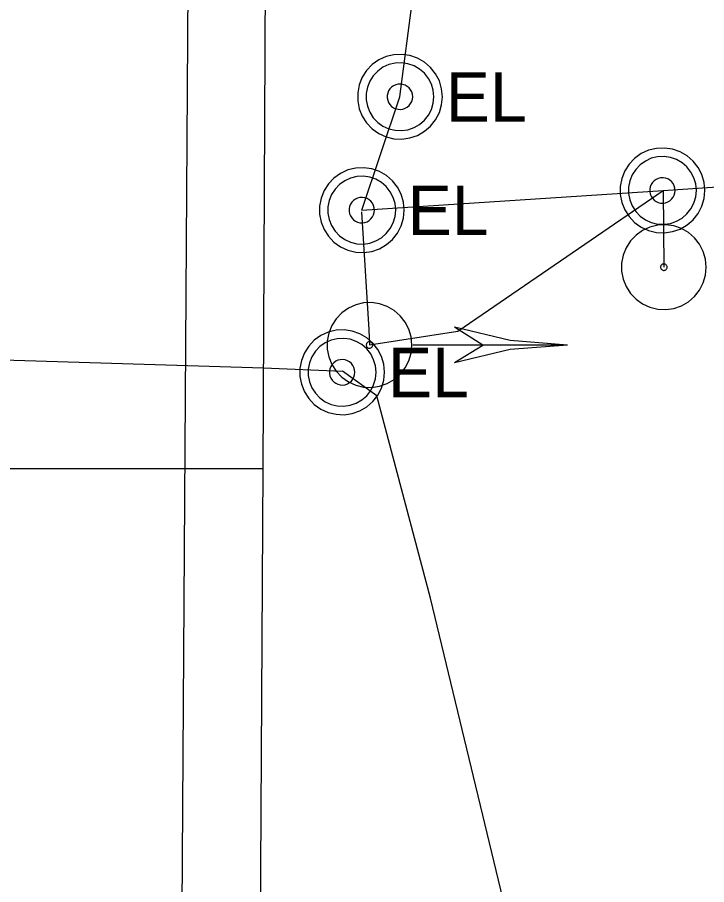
# Model space of a CAD drawing. Extents: x 596028 to 606371, y 330010 to 403088.
# Drawn here: x 602050.9 to 602104.5, y 364988.9 to 365056.4 of the extents above; entities that cross this region are included whole.
import ezdxf

# ---------------------------------------------------------------- set-up
doc = ezdxf.new("R2010")
doc.units = 0
for name, color, linetype in [('E_LTG_CID', 7, 'Continuous'), ('E_SIG', 7, 'Continuous'), ('E_UTL_E', 7, 'Continuous'), ('E_UTL_E_UG', 7, 'Continuous'), ('E_UTL_G_UG', 7, 'Continuous'), ('E_UTL_T_UG', 7, 'Continuous')]:
    doc.layers.add(name, color=color, linetype=linetype)

msp = doc.modelspace()

# ---------------------------------------------------------------- linework, layer by layer
at = {"layer": 'E_LTG_CID'}
msp.add_lwpolyline([(602077.668, 365041.362), (602080.637, 365050.177), (602084.27, 365078.211), (602086.597, 365119.116), (602092.509, 365157.102), (602092.615, 365161.015), (602093.701, 365166.451), (602097.817, 365228.483), (602099.72, 365306.859), (602099.572, 365307.849), (602078.175, 365398.692), (602101.34, 365598.662), (602081.776, 365780.505), (602081.663, 365785.812), (602086.649, 365937.445), (602085.006, 365946.575), (602078.55, 366013.476), (602078.776, 366049.798)], dxfattribs=at)
at = {"layer": 'E_SIG'}
for points in [[(602104.461, 365036.927), (602104.401, 365037.552), (602104.224, 365038.154), (602103.937, 365038.712), (602103.549, 365039.205), (602103.075, 365039.616), (602102.531, 365039.929), (602101.939, 365040.134), (602101.318, 365040.224), (602100.691, 365040.194), (602100.081, 365040.046), (602099.511, 365039.785), (602099, 365039.421), (602098.567, 365038.967), (602098.227, 365038.44), (602097.994, 365037.857), (602097.876, 365037.241), (602097.876, 365036.614), (602097.994, 365035.998), (602098.227, 365035.415), (602098.567, 365034.887), (602099, 365034.433), (602099.511, 365034.07), (602100.081, 365033.809), (602100.691, 365033.661), (602101.318, 365033.631), (602101.939, 365033.72), (602102.531, 365033.926), (602103.075, 365034.239), (602103.549, 365034.65), (602103.937, 365035.143), (602104.224, 365035.701), (602104.401, 365036.303), (602104.461, 365036.927)], [(602101.413, 365036.927), (602101.408, 365036.975), (602101.395, 365037.021), (602101.373, 365037.064), (602101.343, 365037.102), (602101.307, 365037.133), (602101.265, 365037.157), (602101.22, 365037.173), (602101.173, 365037.18), (602101.125, 365037.177), (602101.078, 365037.166), (602101.034, 365037.146), (602100.995, 365037.118), (602100.962, 365037.083), (602100.936, 365037.043), (602100.918, 365036.999), (602100.909, 365036.951), (602100.909, 365036.903), (602100.918, 365036.856), (602100.936, 365036.812), (602100.962, 365036.771), (602100.995, 365036.737), (602101.034, 365036.709), (602101.078, 365036.689), (602101.125, 365036.678), (602101.173, 365036.675), (602101.22, 365036.682), (602101.265, 365036.698), (602101.307, 365036.722), (602101.343, 365036.753), (602101.373, 365036.791), (602101.395, 365036.834), (602101.408, 365036.88), (602101.413, 365036.927)], [(602081.576, 365030.873), (602081.516, 365031.498), (602081.339, 365032.1), (602081.052, 365032.658), (602080.664, 365033.151), (602080.19, 365033.562), (602079.647, 365033.875), (602079.054, 365034.08), (602078.433, 365034.17), (602077.806, 365034.14), (602077.196, 365033.992), (602076.626, 365033.731), (602076.115, 365033.367), (602075.682, 365032.913), (602075.342, 365032.386), (602075.109, 365031.803), (602074.991, 365031.187), (602074.991, 365030.56), (602075.109, 365029.944), (602075.342, 365029.361), (602075.682, 365028.834), (602076.115, 365028.379), (602076.626, 365028.016), (602077.196, 365027.755), (602077.806, 365027.607), (602078.433, 365027.577), (602079.054, 365027.666), (602079.647, 365027.872), (602080.19, 365028.185), (602080.664, 365028.596), (602081.052, 365029.089), (602081.339, 365029.647), (602081.516, 365030.249), (602081.576, 365030.873)], [(602093.676, 365030.873), (602089.222, 365031.219), (602084.876, 365032.249)], [(602087.076, 365030.872), (602084.876, 365032.249)], [(602078.528, 365030.873), (602078.523, 365030.921), (602078.51, 365030.967), (602078.488, 365031.01), (602078.458, 365031.048), (602078.422, 365031.079), (602078.38, 365031.103), (602078.335, 365031.119), (602078.288, 365031.126), (602078.24, 365031.123), (602078.193, 365031.112), (602078.149, 365031.092), (602078.11, 365031.064), (602078.077, 365031.029), (602078.051, 365030.989), (602078.033, 365030.945), (602078.024, 365030.897), (602078.024, 365030.849), (602078.033, 365030.802), (602078.051, 365030.758), (602078.077, 365030.717), (602078.11, 365030.683), (602078.149, 365030.655), (602078.193, 365030.635), (602078.24, 365030.624), (602078.288, 365030.621), (602078.335, 365030.628), (602078.38, 365030.644), (602078.422, 365030.668), (602078.458, 365030.699), (602078.488, 365030.737), (602078.51, 365030.78), (602078.523, 365030.826), (602078.528, 365030.873)], [(602093.675, 365030.872), (602081.634, 365030.872)], [(602093.676, 365030.873), (602089.222, 365030.528), (602084.876, 365029.498)], [(602084.876, 365029.5), (602087.076, 365030.872)]]:
    msp.add_lwpolyline(points, dxfattribs=at)
at = {"layer": 'E_UTL_E'}
for points in [[(602083.939, 365050.178), (602083.879, 365050.803), (602083.702, 365051.405), (602083.415, 365051.962), (602083.027, 365052.455), (602082.553, 365052.866), (602082.009, 365053.18), (602081.417, 365053.385), (602080.796, 365053.474), (602080.169, 365053.444), (602079.559, 365053.297), (602078.989, 365053.036), (602078.477, 365052.672), (602078.045, 365052.218), (602077.705, 365051.69), (602077.472, 365051.108), (602077.353, 365050.492), (602077.353, 365049.864), (602077.472, 365049.248), (602077.705, 365048.666), (602078.045, 365048.138), (602078.477, 365047.684), (602078.989, 365047.32), (602079.559, 365047.06), (602080.169, 365046.912), (602080.796, 365046.882), (602081.417, 365046.971), (602082.009, 365047.176), (602082.553, 365047.49), (602083.027, 365047.901), (602083.415, 365048.394), (602083.702, 365048.952), (602083.879, 365049.554), (602083.939, 365050.178)], [(602083.939, 365050.178), (602083.879, 365050.803), (602083.702, 365051.405), (602083.415, 365051.962), (602083.027, 365052.455), (602082.553, 365052.866), (602082.009, 365053.18), (602081.417, 365053.385), (602080.796, 365053.474), (602080.169, 365053.444), (602079.559, 365053.297), (602078.989, 365053.036), (602078.477, 365052.672), (602078.045, 365052.218), (602077.705, 365051.69), (602077.472, 365051.108), (602077.353, 365050.492), (602077.353, 365049.864), (602077.472, 365049.248), (602077.705, 365048.666), (602078.045, 365048.138), (602078.477, 365047.684), (602078.989, 365047.32), (602079.559, 365047.06), (602080.169, 365046.912), (602080.796, 365046.882), (602081.417, 365046.971), (602082.009, 365047.176), (602082.553, 365047.49), (602083.027, 365047.901), (602083.415, 365048.394), (602083.702, 365048.952), (602083.879, 365049.554), (602083.939, 365050.178)], [(602083.279, 365050.178), (602083.231, 365050.678), (602083.089, 365051.159), (602082.859, 365051.605), (602082.549, 365052), (602082.17, 365052.329), (602081.735, 365052.579), (602081.261, 365052.744), (602080.764, 365052.815), (602080.263, 365052.791), (602079.775, 365052.673), (602079.319, 365052.464), (602078.91, 365052.173), (602078.563, 365051.81), (602078.292, 365051.388), (602078.105, 365050.922), (602078.01, 365050.429), (602078.01, 365049.927), (602078.105, 365049.434), (602078.292, 365048.968), (602078.563, 365048.546), (602078.91, 365048.183), (602079.319, 365047.892), (602079.775, 365047.683), (602080.263, 365047.565), (602080.764, 365047.541), (602081.261, 365047.612), (602081.735, 365047.777), (602082.17, 365048.028), (602082.549, 365048.356), (602082.859, 365048.751), (602083.089, 365049.197), (602083.231, 365049.678), (602083.279, 365050.178)], [(602083.279, 365050.178), (602083.231, 365050.678), (602083.089, 365051.159), (602082.859, 365051.605), (602082.549, 365052), (602082.17, 365052.329), (602081.735, 365052.579), (602081.261, 365052.744), (602080.764, 365052.815), (602080.263, 365052.791), (602079.775, 365052.673), (602079.319, 365052.464), (602078.91, 365052.173), (602078.563, 365051.81), (602078.292, 365051.388), (602078.105, 365050.922), (602078.01, 365050.429), (602078.01, 365049.927), (602078.105, 365049.434), (602078.292, 365048.968), (602078.563, 365048.546), (602078.91, 365048.183), (602079.319, 365047.892), (602079.775, 365047.683), (602080.263, 365047.565), (602080.764, 365047.541), (602081.261, 365047.612), (602081.735, 365047.777), (602082.17, 365048.028), (602082.549, 365048.356), (602082.859, 365048.751), (602083.089, 365049.197), (602083.231, 365049.678), (602083.279, 365050.178)], [(602081.629, 365050.178), (602081.611, 365050.365), (602081.558, 365050.546), (602081.471, 365050.713), (602081.355, 365050.861), (602081.213, 365050.984), (602081.05, 365051.079), (602080.872, 365051.14), (602080.686, 365051.167), (602080.498, 365051.158), (602080.315, 365051.114), (602080.144, 365051.035), (602079.99, 365050.926), (602079.86, 365050.79), (602079.759, 365050.632), (602079.689, 365050.457), (602079.653, 365050.272), (602079.653, 365050.084), (602079.689, 365049.899), (602079.759, 365049.724), (602079.86, 365049.566), (602079.99, 365049.43), (602080.144, 365049.321), (602080.315, 365049.242), (602080.498, 365049.198), (602080.686, 365049.189), (602080.872, 365049.216), (602081.05, 365049.278), (602081.213, 365049.372), (602081.355, 365049.495), (602081.471, 365049.643), (602081.558, 365049.81), (602081.611, 365049.991), (602081.629, 365050.178)], [(602081.629, 365050.178), (602081.611, 365050.365), (602081.558, 365050.546), (602081.471, 365050.713), (602081.355, 365050.861), (602081.213, 365050.984), (602081.05, 365051.079), (602080.872, 365051.14), (602080.686, 365051.167), (602080.498, 365051.158), (602080.315, 365051.114), (602080.144, 365051.035), (602079.99, 365050.926), (602079.86, 365050.79), (602079.759, 365050.632), (602079.689, 365050.457), (602079.653, 365050.272), (602079.653, 365050.084), (602079.689, 365049.899), (602079.759, 365049.724), (602079.86, 365049.566), (602079.99, 365049.43), (602080.144, 365049.321), (602080.315, 365049.242), (602080.498, 365049.198), (602080.686, 365049.189), (602080.872, 365049.216), (602081.05, 365049.278), (602081.213, 365049.372), (602081.355, 365049.495), (602081.471, 365049.643), (602081.558, 365049.81), (602081.611, 365049.991), (602081.629, 365050.178)], [(602104.348, 365042.893), (602104.289, 365043.518), (602104.112, 365044.12), (602103.825, 365044.677), (602103.437, 365045.17), (602102.963, 365045.581), (602102.419, 365045.895), (602101.826, 365046.1), (602101.205, 365046.189), (602100.579, 365046.159), (602099.969, 365046.012), (602099.398, 365045.751), (602098.887, 365045.387), (602098.454, 365044.933), (602098.115, 365044.405), (602097.882, 365043.823), (602097.763, 365043.207), (602097.763, 365042.579), (602097.882, 365041.963), (602098.115, 365041.381), (602098.454, 365040.853), (602098.887, 365040.399), (602099.398, 365040.035), (602099.969, 365039.775), (602100.579, 365039.627), (602101.205, 365039.597), (602101.826, 365039.686), (602102.419, 365039.891), (602102.963, 365040.205), (602103.437, 365040.616), (602103.825, 365041.109), (602104.112, 365041.667), (602104.289, 365042.269), (602104.348, 365042.893)], [(602104.348, 365042.893), (602104.289, 365043.518), (602104.112, 365044.12), (602103.825, 365044.677), (602103.437, 365045.17), (602102.963, 365045.581), (602102.419, 365045.895), (602101.826, 365046.1), (602101.205, 365046.189), (602100.579, 365046.159), (602099.969, 365046.012), (602099.398, 365045.751), (602098.887, 365045.387), (602098.454, 365044.933), (602098.115, 365044.405), (602097.882, 365043.823), (602097.763, 365043.207), (602097.763, 365042.579), (602097.882, 365041.963), (602098.115, 365041.381), (602098.454, 365040.853), (602098.887, 365040.399), (602099.398, 365040.035), (602099.969, 365039.775), (602100.579, 365039.627), (602101.205, 365039.597), (602101.826, 365039.686), (602102.419, 365039.891), (602102.963, 365040.205), (602103.437, 365040.616), (602103.825, 365041.109), (602104.112, 365041.667), (602104.289, 365042.269), (602104.348, 365042.893)], [(602103.688, 365042.893), (602103.641, 365043.393), (602103.499, 365043.874), (602103.269, 365044.32), (602102.959, 365044.715), (602102.58, 365045.044), (602102.145, 365045.294), (602101.671, 365045.459), (602101.174, 365045.53), (602100.673, 365045.506), (602100.185, 365045.388), (602099.728, 365045.179), (602099.32, 365044.888), (602098.973, 365044.525), (602098.702, 365044.103), (602098.515, 365043.637), (602098.42, 365043.144), (602098.42, 365042.642), (602098.515, 365042.149), (602098.702, 365041.683), (602098.973, 365041.261), (602099.32, 365040.898), (602099.728, 365040.607), (602100.185, 365040.398), (602100.673, 365040.28), (602101.174, 365040.256), (602101.671, 365040.327), (602102.145, 365040.492), (602102.58, 365040.743), (602102.959, 365041.071), (602103.269, 365041.466), (602103.499, 365041.912), (602103.641, 365042.393), (602103.688, 365042.893)], [(602103.688, 365042.893), (602103.641, 365043.393), (602103.499, 365043.874), (602103.269, 365044.32), (602102.959, 365044.715), (602102.58, 365045.044), (602102.145, 365045.294), (602101.671, 365045.459), (602101.174, 365045.53), (602100.673, 365045.506), (602100.185, 365045.388), (602099.728, 365045.179), (602099.32, 365044.888), (602098.973, 365044.525), (602098.702, 365044.103), (602098.515, 365043.637), (602098.42, 365043.144), (602098.42, 365042.642), (602098.515, 365042.149), (602098.702, 365041.683), (602098.973, 365041.261), (602099.32, 365040.898), (602099.728, 365040.607), (602100.185, 365040.398), (602100.673, 365040.28), (602101.174, 365040.256), (602101.671, 365040.327), (602102.145, 365040.492), (602102.58, 365040.743), (602102.959, 365041.071), (602103.269, 365041.466), (602103.499, 365041.912), (602103.641, 365042.393), (602103.688, 365042.893)], [(602080.97, 365041.363), (602080.91, 365041.988), (602080.733, 365042.59), (602080.446, 365043.147), (602080.058, 365043.64), (602079.584, 365044.051), (602079.04, 365044.365), (602078.448, 365044.57), (602077.827, 365044.659), (602077.2, 365044.629), (602076.59, 365044.482), (602076.02, 365044.221), (602075.508, 365043.857), (602075.076, 365043.403), (602074.736, 365042.875), (602074.503, 365042.293), (602074.384, 365041.677), (602074.384, 365041.049), (602074.503, 365040.433), (602074.736, 365039.851), (602075.076, 365039.323), (602075.508, 365038.869), (602076.02, 365038.505), (602076.59, 365038.245), (602077.2, 365038.097), (602077.827, 365038.067), (602078.448, 365038.156), (602079.04, 365038.361), (602079.584, 365038.675), (602080.058, 365039.086), (602080.446, 365039.579), (602080.733, 365040.137), (602080.91, 365040.739), (602080.97, 365041.363)], [(602080.97, 365041.363), (602080.91, 365041.988), (602080.733, 365042.59), (602080.446, 365043.147), (602080.058, 365043.64), (602079.584, 365044.051), (602079.04, 365044.365), (602078.448, 365044.57), (602077.827, 365044.659), (602077.2, 365044.629), (602076.59, 365044.482), (602076.02, 365044.221), (602075.508, 365043.857), (602075.076, 365043.403), (602074.736, 365042.875), (602074.503, 365042.293), (602074.384, 365041.677), (602074.384, 365041.049), (602074.503, 365040.433), (602074.736, 365039.851), (602075.076, 365039.323), (602075.508, 365038.869), (602076.02, 365038.505), (602076.59, 365038.245), (602077.2, 365038.097), (602077.827, 365038.067), (602078.448, 365038.156), (602079.04, 365038.361), (602079.584, 365038.675), (602080.058, 365039.086), (602080.446, 365039.579), (602080.733, 365040.137), (602080.91, 365040.739), (602080.97, 365041.363)], [(602080.31, 365041.363), (602080.262, 365041.863), (602080.12, 365042.344), (602079.89, 365042.79), (602079.58, 365043.185), (602079.201, 365043.514), (602078.766, 365043.764), (602078.292, 365043.929), (602077.795, 365044), (602077.294, 365043.976), (602076.806, 365043.858), (602076.35, 365043.649), (602075.941, 365043.358), (602075.594, 365042.995), (602075.323, 365042.573), (602075.136, 365042.107), (602075.041, 365041.614), (602075.041, 365041.112), (602075.136, 365040.619), (602075.323, 365040.153), (602075.594, 365039.731), (602075.941, 365039.368), (602076.35, 365039.077), (602076.806, 365038.868), (602077.294, 365038.75), (602077.795, 365038.726), (602078.292, 365038.797), (602078.766, 365038.962), (602079.201, 365039.213), (602079.58, 365039.541), (602079.89, 365039.936), (602080.12, 365040.382), (602080.262, 365040.863), (602080.31, 365041.363)], [(602080.31, 365041.363), (602080.262, 365041.863), (602080.12, 365042.344), (602079.89, 365042.79), (602079.58, 365043.185), (602079.201, 365043.514), (602078.766, 365043.764), (602078.292, 365043.929), (602077.795, 365044), (602077.294, 365043.976), (602076.806, 365043.858), (602076.35, 365043.649), (602075.941, 365043.358), (602075.594, 365042.995), (602075.323, 365042.573), (602075.136, 365042.107), (602075.041, 365041.614), (602075.041, 365041.112), (602075.136, 365040.619), (602075.323, 365040.153), (602075.594, 365039.731), (602075.941, 365039.368), (602076.35, 365039.077), (602076.806, 365038.868), (602077.294, 365038.75), (602077.795, 365038.726), (602078.292, 365038.797), (602078.766, 365038.962), (602079.201, 365039.213), (602079.58, 365039.541), (602079.89, 365039.936), (602080.12, 365040.382), (602080.262, 365040.863), (602080.31, 365041.363)], [(602102.038, 365042.893), (602102.021, 365043.08), (602101.968, 365043.261), (602101.881, 365043.428), (602101.765, 365043.576), (602101.623, 365043.699), (602101.46, 365043.794), (602101.282, 365043.855), (602101.096, 365043.882), (602100.908, 365043.873), (602100.725, 365043.829), (602100.553, 365043.75), (602100.4, 365043.641), (602100.27, 365043.505), (602100.169, 365043.347), (602100.099, 365043.172), (602100.063, 365042.987), (602100.063, 365042.799), (602100.099, 365042.614), (602100.169, 365042.439), (602100.27, 365042.281), (602100.4, 365042.145), (602100.553, 365042.036), (602100.725, 365041.958), (602100.908, 365041.913), (602101.096, 365041.904), (602101.282, 365041.931), (602101.46, 365041.993), (602101.623, 365042.087), (602101.765, 365042.21), (602101.881, 365042.358), (602101.968, 365042.525), (602102.021, 365042.706), (602102.038, 365042.893)], [(602102.038, 365042.893), (602102.021, 365043.08), (602101.968, 365043.261), (602101.881, 365043.428), (602101.765, 365043.576), (602101.623, 365043.699), (602101.46, 365043.794), (602101.282, 365043.855), (602101.096, 365043.882), (602100.908, 365043.873), (602100.725, 365043.829), (602100.553, 365043.75), (602100.4, 365043.641), (602100.27, 365043.505), (602100.169, 365043.347), (602100.099, 365043.172), (602100.063, 365042.987), (602100.063, 365042.799), (602100.099, 365042.614), (602100.169, 365042.439), (602100.27, 365042.281), (602100.4, 365042.145), (602100.553, 365042.036), (602100.725, 365041.958), (602100.908, 365041.913), (602101.096, 365041.904), (602101.282, 365041.931), (602101.46, 365041.993), (602101.623, 365042.087), (602101.765, 365042.21), (602101.881, 365042.358), (602101.968, 365042.525), (602102.021, 365042.706), (602102.038, 365042.893)], [(602078.66, 365041.363), (602078.642, 365041.55), (602078.589, 365041.731), (602078.502, 365041.898), (602078.386, 365042.046), (602078.244, 365042.169), (602078.081, 365042.264), (602077.903, 365042.325), (602077.717, 365042.352), (602077.529, 365042.343), (602077.346, 365042.299), (602077.175, 365042.22), (602077.021, 365042.111), (602076.891, 365041.975), (602076.79, 365041.817), (602076.72, 365041.642), (602076.684, 365041.457), (602076.684, 365041.269), (602076.72, 365041.084), (602076.79, 365040.909), (602076.891, 365040.751), (602077.021, 365040.615), (602077.175, 365040.506), (602077.346, 365040.428), (602077.529, 365040.383), (602077.717, 365040.374), (602077.903, 365040.401), (602078.081, 365040.463), (602078.244, 365040.557), (602078.386, 365040.68), (602078.502, 365040.828), (602078.589, 365040.995), (602078.642, 365041.176), (602078.66, 365041.363)], [(602078.66, 365041.363), (602078.642, 365041.55), (602078.589, 365041.731), (602078.502, 365041.898), (602078.386, 365042.046), (602078.244, 365042.169), (602078.081, 365042.264), (602077.903, 365042.325), (602077.717, 365042.352), (602077.529, 365042.343), (602077.346, 365042.299), (602077.175, 365042.22), (602077.021, 365042.111), (602076.891, 365041.975), (602076.79, 365041.817), (602076.72, 365041.642), (602076.684, 365041.457), (602076.684, 365041.269), (602076.72, 365041.084), (602076.79, 365040.909), (602076.891, 365040.751), (602077.021, 365040.615), (602077.175, 365040.506), (602077.346, 365040.428), (602077.529, 365040.383), (602077.717, 365040.374), (602077.903, 365040.401), (602078.081, 365040.463), (602078.244, 365040.557), (602078.386, 365040.68), (602078.502, 365040.828), (602078.589, 365040.995), (602078.642, 365041.176), (602078.66, 365041.363)], [(602079.443, 365028.751), (602079.383, 365029.376), (602079.206, 365029.978), (602078.919, 365030.535), (602078.531, 365031.028), (602078.057, 365031.439), (602077.513, 365031.753), (602076.921, 365031.958), (602076.3, 365032.047), (602075.673, 365032.017), (602075.063, 365031.87), (602074.493, 365031.609), (602073.981, 365031.245), (602073.549, 365030.791), (602073.209, 365030.263), (602072.976, 365029.681), (602072.857, 365029.065), (602072.857, 365028.437), (602072.976, 365027.821), (602073.209, 365027.239), (602073.549, 365026.711), (602073.981, 365026.257), (602074.493, 365025.893), (602075.063, 365025.633), (602075.673, 365025.485), (602076.3, 365025.455), (602076.921, 365025.544), (602077.513, 365025.749), (602078.057, 365026.063), (602078.531, 365026.474), (602078.919, 365026.967), (602079.206, 365027.525), (602079.383, 365028.127), (602079.443, 365028.751)], [(602079.443, 365028.751), (602079.383, 365029.376), (602079.206, 365029.978), (602078.919, 365030.535), (602078.531, 365031.028), (602078.057, 365031.439), (602077.513, 365031.753), (602076.921, 365031.958), (602076.3, 365032.047), (602075.673, 365032.017), (602075.063, 365031.87), (602074.493, 365031.609), (602073.981, 365031.245), (602073.549, 365030.791), (602073.209, 365030.263), (602072.976, 365029.681), (602072.857, 365029.065), (602072.857, 365028.437), (602072.976, 365027.821), (602073.209, 365027.239), (602073.549, 365026.711), (602073.981, 365026.257), (602074.493, 365025.893), (602075.063, 365025.633), (602075.673, 365025.485), (602076.3, 365025.455), (602076.921, 365025.544), (602077.513, 365025.749), (602078.057, 365026.063), (602078.531, 365026.474), (602078.919, 365026.967), (602079.206, 365027.525), (602079.383, 365028.127), (602079.443, 365028.751)], [(602078.783, 365028.751), (602078.735, 365029.251), (602078.593, 365029.732), (602078.363, 365030.178), (602078.053, 365030.573), (602077.674, 365030.902), (602077.239, 365031.153), (602076.765, 365031.317), (602076.268, 365031.388), (602075.767, 365031.364), (602075.279, 365031.246), (602074.823, 365031.037), (602074.414, 365030.746), (602074.067, 365030.383), (602073.796, 365029.961), (602073.609, 365029.495), (602073.514, 365029.002), (602073.514, 365028.5), (602073.609, 365028.007), (602073.796, 365027.541), (602074.067, 365027.119), (602074.414, 365026.756), (602074.823, 365026.465), (602075.279, 365026.256), (602075.767, 365026.138), (602076.268, 365026.114), (602076.765, 365026.186), (602077.239, 365026.35), (602077.674, 365026.601), (602078.053, 365026.929), (602078.363, 365027.324), (602078.593, 365027.77), (602078.735, 365028.251), (602078.783, 365028.751)], [(602078.783, 365028.751), (602078.735, 365029.251), (602078.593, 365029.732), (602078.363, 365030.178), (602078.053, 365030.573), (602077.674, 365030.902), (602077.239, 365031.153), (602076.765, 365031.317), (602076.268, 365031.388), (602075.767, 365031.364), (602075.279, 365031.246), (602074.823, 365031.037), (602074.414, 365030.746), (602074.067, 365030.383), (602073.796, 365029.961), (602073.609, 365029.495), (602073.514, 365029.002), (602073.514, 365028.5), (602073.609, 365028.007), (602073.796, 365027.541), (602074.067, 365027.119), (602074.414, 365026.756), (602074.823, 365026.465), (602075.279, 365026.256), (602075.767, 365026.138), (602076.268, 365026.114), (602076.765, 365026.186), (602077.239, 365026.35), (602077.674, 365026.601), (602078.053, 365026.929), (602078.363, 365027.324), (602078.593, 365027.77), (602078.735, 365028.251), (602078.783, 365028.751)], [(602077.133, 365028.751), (602077.115, 365028.938), (602077.062, 365029.119), (602076.975, 365029.286), (602076.859, 365029.434), (602076.717, 365029.558), (602076.554, 365029.652), (602076.376, 365029.713), (602076.19, 365029.74), (602076.002, 365029.731), (602075.819, 365029.687), (602075.648, 365029.608), (602075.494, 365029.499), (602075.364, 365029.363), (602075.263, 365029.205), (602075.193, 365029.03), (602075.157, 365028.845), (602075.157, 365028.657), (602075.193, 365028.472), (602075.263, 365028.297), (602075.364, 365028.139), (602075.494, 365028.003), (602075.648, 365027.894), (602075.819, 365027.816), (602076.002, 365027.771), (602076.19, 365027.762), (602076.376, 365027.789), (602076.554, 365027.851), (602076.717, 365027.945), (602076.859, 365028.068), (602076.975, 365028.216), (602077.062, 365028.383), (602077.115, 365028.564), (602077.133, 365028.751)], [(602077.133, 365028.751), (602077.115, 365028.938), (602077.062, 365029.119), (602076.975, 365029.286), (602076.859, 365029.434), (602076.717, 365029.558), (602076.554, 365029.652), (602076.376, 365029.713), (602076.19, 365029.74), (602076.002, 365029.731), (602075.819, 365029.687), (602075.648, 365029.608), (602075.494, 365029.499), (602075.364, 365029.363), (602075.263, 365029.205), (602075.193, 365029.03), (602075.157, 365028.845), (602075.157, 365028.657), (602075.193, 365028.472), (602075.263, 365028.297), (602075.364, 365028.139), (602075.494, 365028.003), (602075.648, 365027.894), (602075.819, 365027.816), (602076.002, 365027.771), (602076.19, 365027.762), (602076.376, 365027.789), (602076.554, 365027.851), (602076.717, 365027.945), (602076.859, 365028.068), (602076.975, 365028.216), (602077.062, 365028.383), (602077.115, 365028.564), (602077.133, 365028.751)]]:
    msp.add_lwpolyline(points, dxfattribs=at)
at = {"layer": 'E_UTL_E_UG'}
for points in [[(602077.668, 365041.362), (602101.117, 365042.893), (602140.147, 365045.531), (602143.798, 365046.978), (602144.533, 365048.659), (602144.259, 365055.642)], [(602077.645, 365041.236), (602078.216, 365032.044), (602078.275, 365030.874), (602085.151, 365031.956), (602101.117, 365042.893), (602101.16, 365036.928)], [(602021.526, 364966.789), (602016.026, 364974.204), (602019.252, 364975.342), (602019.881, 365003.407), (602020.73, 365021.406), (602021.414, 365028.735), (602032.874, 365030.251), (602070.031, 365029.095), (602076.175, 365028.834)], [(602096.798, 364934.349), (602095.701, 364942.176), (602096.963, 364945.163), (602096.119, 364956.936), (602090.433, 364980.456), (602083.007, 365011.192), (602078.847, 365026.93), (602076.175, 365028.834)]]:
    msp.add_lwpolyline(points, dxfattribs=at)
at = {"layer": 'E_UTL_G_UG'}
for points in [[(602069.99, 365021.271), (602071.235, 365281.597), (602071.283, 365282.173), (602072.682, 365505.737), (602072.558, 365506.484)], [(602010.784, 365021.808), (602028.294, 365021.259), (602069.99, 365021.271)], [(602067.771, 364724.663), (602069.056, 364806.128), (602069.197, 364883.299), (602069.99, 365021.271)]]:
    msp.add_lwpolyline(points, dxfattribs=at)
at = {"layer": 'E_UTL_T_UG'}
msp.add_lwpolyline([(602063.206, 364911.286), (602066.304, 365385.488), (602065.852, 365459.401), (602065.404, 365527.993), (602064.679, 365606.947)], dxfattribs=at)

# ---------------------------------------------------------------- texts
at = {"layer": 'E_UTL_E'}
for p in [(602084.203, 365048.232), (602084.203, 365048.232), (602081.234, 365039.418), (602081.234, 365039.418), (602079.707, 365026.806), (602079.707, 365026.806)]:
    msp.add_text('EL', height=3.8491, dxfattribs=at).set_placement(p)

doc.saveas('drawing.dxf')
